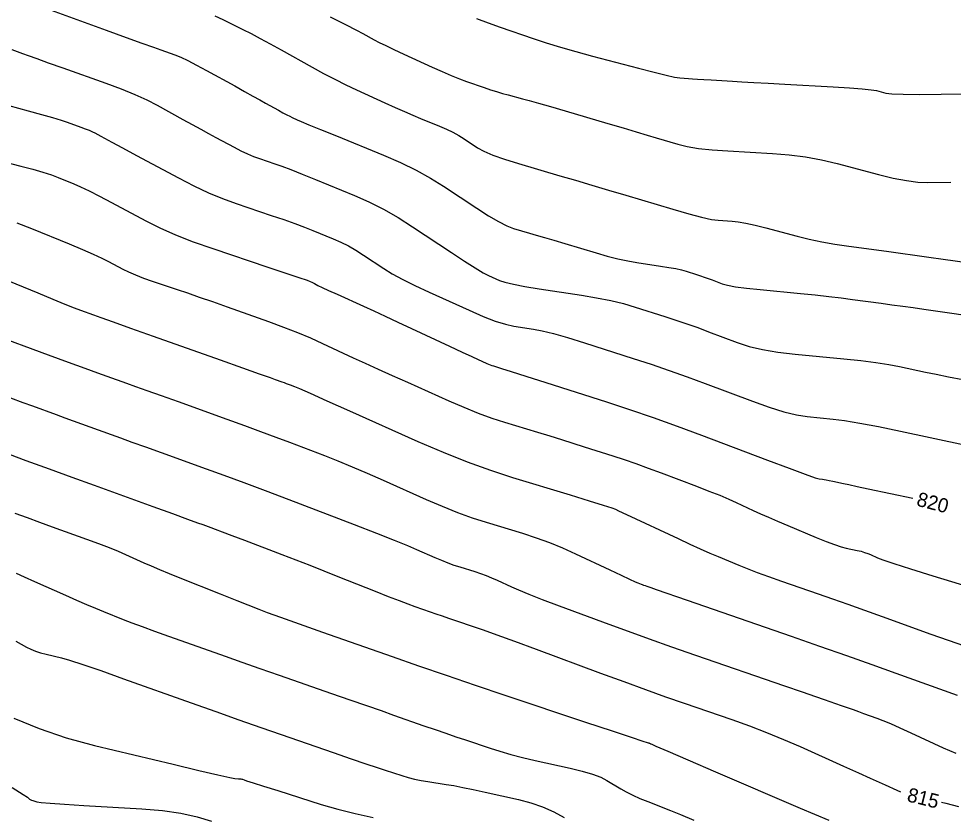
# Model space of a CAD drawing. Extents: x 2082232 to 2083549, y 592624 to 593832.
# Drawn here: x 2082281.64 to 2082327.71, y 593106.38 to 593145.75 of the extents above; entities that cross this region are included whole.
import ezdxf

# ---------------------------------------------------------------- set-up
doc = ezdxf.new("R2010")
doc.units = 0
doc.layers.add('DT_X_Contour_Major', color=7, linetype='Continuous')
doc.layers.add('DT_X_Contour_Minor', color=7, linetype='Continuous')

msp = doc.modelspace()

# ---------------------------------------------------------------- linework, layer by layer
at = {"layer": 'DT_X_Contour_Major'}
for points in [[(2082296.994, 593145.844), (2082297.752, 593145.462), (2082298.29, 593145.187), (2082298.607, 593145.018), (2082299.159, 593144.712), (2082299.405, 593144.581), (2082299.73, 593144.419), (2082300.135, 593144.226), (2082300.618, 593144.002), (2082302.013, 593143.362), (2082302.511, 593143.137), (2082302.96, 593142.945), (2082303.36, 593142.785), (2082303.71, 593142.656), (2082304.578, 593142.355), (2082304.896, 593142.248), (2082305.199, 593142.151), (2082305.487, 593142.066), (2082305.76, 593141.991), (2082306.467, 593141.805), (2082306.798, 593141.715), (2082307.26, 593141.584), (2082307.854, 593141.413), (2082308.578, 593141.201), (2082310.686, 593140.581), (2082311.428, 593140.363), (2082312.072, 593140.173), (2082312.619, 593140.011), (2082313.068, 593139.878), (2082314.135, 593139.559), (2082314.589, 593139.448), (2082315.149, 593139.357), (2082315.816, 593139.284), (2082316.589, 593139.229), (2082318.793, 593139.109), (2082319.612, 593139.045), (2082320.416, 593138.94), (2082321.206, 593138.796), (2082321.98, 593138.613), (2082324.025, 593138.07), (2082324.751, 593137.893), (2082325.396, 593137.769), (2082325.958, 593137.697), (2082326.439, 593137.677), (2082327.587, 593137.694)], [(2082280.081, 593138.899), (2082281.753, 593138.48), (2082282.338, 593138.327), (2082282.838, 593138.184), (2082283.254, 593138.051), (2082283.586, 593137.927), (2082284.358, 593137.61), (2082284.69, 593137.463), (2082285.11, 593137.261), (2082285.616, 593137.003), (2082286.209, 593136.689), (2082287.906, 593135.778), (2082288.59, 593135.437), (2082289.368, 593135.096), (2082290.241, 593134.755), (2082291.208, 593134.414), (2082293.914, 593133.506), (2082294.805, 593133.206), (2082295.451, 593132.989), (2082295.852, 593132.853), (2082296.006, 593132.799), (2082296.091, 593132.764), (2082296.122, 593132.75), (2082296.154, 593132.734), (2082296.186, 593132.716), (2082296.217, 593132.696), (2082296.302, 593132.64), (2082296.39, 593132.594), (2082296.592, 593132.499), (2082296.907, 593132.354), (2082297.336, 593132.16), (2082298.631, 593131.575), (2082299.143, 593131.342), (2082299.71, 593131.082), (2082300.33, 593130.795), (2082301.005, 593130.48), (2082302.875, 593129.605), (2082303.5, 593129.313), (2082303.973, 593129.092), (2082304.294, 593128.943), (2082304.463, 593128.866), (2082304.709, 593128.756), (2082304.799, 593128.717), (2082304.885, 593128.683), (2082304.965, 593128.654), (2082305.041, 593128.629), (2082305.237, 593128.569), (2082305.442, 593128.505), (2082305.909, 593128.357), (2082306.637, 593128.125), (2082307.628, 593127.81), (2082310.619, 593126.857), (2082311.753, 593126.486), (2082312.911, 593126.09), (2082314.093, 593125.668), (2082315.299, 593125.22), (2082318.549, 593123.99), (2082319.622, 593123.586), (2082320.406, 593123.296), (2082320.9, 593123.12), (2082321.104, 593123.057), (2082321.262, 593123.042), (2082321.338, 593123.032), (2082321.449, 593123.012), (2082321.593, 593122.984), (2082321.772, 593122.947), (2082322.294, 593122.836), (2082322.559, 593122.779), (2082322.965, 593122.694), (2082323.511, 593122.578), (2082325.714, 593122.113)], [(2082280.823, 593124.404), (2082281.991, 593123.976), (2082283.136, 593123.558), (2082284.258, 593123.149), (2082285.357, 593122.75), (2082288.257, 593121.698), (2082289.226, 593121.347), (2082289.96, 593121.081), (2082290.458, 593120.901), (2082290.721, 593120.806), (2082291.106, 593120.668), (2082291.319, 593120.589), (2082291.667, 593120.458), (2082292.151, 593120.274), (2082292.771, 593120.037), (2082294.605, 593119.334), (2082295.293, 593119.069), (2082295.983, 593118.802), (2082296.674, 593118.531), (2082297.366, 593118.257), (2082299.212, 593117.524), (2082299.853, 593117.271), (2082300.392, 593117.062), (2082300.828, 593116.897), (2082301.161, 593116.776), (2082301.914, 593116.511), (2082302.204, 593116.41), (2082302.51, 593116.305), (2082302.832, 593116.196), (2082303.17, 593116.082), (2082304.092, 593115.774), (2082304.542, 593115.617), (2082305.203, 593115.38), (2082306.074, 593115.062), (2082307.154, 593114.663), (2082310.316, 593113.491), (2082311.463, 593113.069), (2082312.534, 593112.68), (2082313.528, 593112.325), (2082314.445, 593112.004), (2082316.788, 593111.194), (2082317.657, 593110.883), (2082318.508, 593110.557), (2082319.34, 593110.218), (2082320.154, 593109.865), (2082322.299, 593108.904), (2082323.031, 593108.575), (2082323.615, 593108.312), (2082324.054, 593108.113), (2082324.346, 593107.979), (2082324.929, 593107.708), (2082325.098, 593107.636)], [(2082281.311, 593107.853), (2082281.867, 593107.499), (2082282.069, 593107.365), (2082282.136, 593107.299), (2082282.167, 593107.275), (2082282.211, 593107.251), (2082282.269, 593107.227), (2082282.339, 593107.203), (2082282.542, 593107.141), (2082282.743, 593107.113), (2082283.194, 593107.074), (2082283.894, 593107.024), (2082284.844, 593106.965), (2082287.709, 593106.791), (2082288.729, 593106.705), (2082289.64, 593106.576), (2082290.443, 593106.406), (2082291.136, 593106.193)], [(2082327.134, 593107.132), (2082327.333, 593107.082), (2082327.959, 593106.915)]]:
    msp.add_lwpolyline(points, dxfattribs=at)
at = {"layer": 'DT_X_Contour_Minor'}
for points in [[(2082283.06, 593146.237), (2082285.957, 593145.183), (2082286.939, 593144.825), (2082287.715, 593144.543), (2082288.284, 593144.338), (2082288.646, 593144.208), (2082289.336, 593143.962), (2082289.628, 593143.845), (2082289.985, 593143.68), (2082290.408, 593143.465), (2082290.896, 593143.201), (2082292.287, 593142.432), (2082292.773, 593142.163), (2082293.189, 593141.933), (2082293.533, 593141.742), (2082293.808, 593141.589), (2082294.444, 593141.236), (2082294.665, 593141.114), (2082294.85, 593141.015), (2082294.999, 593140.938), (2082295.112, 593140.883), (2082295.365, 593140.766), (2082295.557, 593140.684), (2082295.943, 593140.523), (2082296.523, 593140.284), (2082297.297, 593139.966), (2082299.618, 593139.016), (2082300.457, 593138.654), (2082301.231, 593138.278), (2082301.94, 593137.889), (2082302.585, 593137.488), (2082304.219, 593136.4), (2082304.793, 593136.032), (2082305.286, 593135.744), (2082305.701, 593135.537), (2082306.036, 593135.41), (2082306.825, 593135.178), (2082307.155, 593135.081), (2082307.555, 593134.962), (2082308.025, 593134.822), (2082308.565, 593134.661), (2082310.097, 593134.203), (2082310.654, 593134.045), (2082311.176, 593133.913), (2082311.663, 593133.808), (2082312.116, 593133.729), (2082313.276, 593133.554), (2082313.681, 593133.489), (2082314.025, 593133.425), (2082314.31, 593133.361), (2082314.533, 593133.299), (2082315.05, 593133.135), (2082315.242, 593133.072), (2082315.434, 593133.007), (2082315.625, 593132.939), (2082315.814, 593132.869), (2082316.317, 593132.678), (2082316.575, 593132.607), (2082316.973, 593132.536), (2082317.511, 593132.464), (2082318.188, 593132.392), (2082320.18, 593132.201), (2082320.9, 593132.129), (2082321.566, 593132.057), (2082322.179, 593131.985), (2082322.738, 593131.913), (2082324.156, 593131.72), (2082324.686, 593131.648), (2082325.213, 593131.576), (2082325.736, 593131.503), (2082326.256, 593131.431), (2082327.639, 593131.239), (2082328.198, 593131.155)], [(2082291.307, 593145.894), (2082291.706, 593145.706), (2082292.695, 593145.214), (2082293.091, 593145.012), (2082293.538, 593144.778), (2082294.034, 593144.51), (2082294.58, 593144.209), (2082296.104, 593143.361), (2082296.67, 593143.053), (2082297.223, 593142.764), (2082297.765, 593142.495), (2082298.296, 593142.244), (2082299.694, 593141.603), (2082300.197, 593141.374), (2082300.657, 593141.169), (2082301.074, 593140.989), (2082301.449, 593140.832), (2082302.389, 593140.447), (2082302.729, 593140.301), (2082303.043, 593140.148), (2082303.33, 593139.991), (2082303.592, 593139.828), (2082304.254, 593139.387), (2082304.566, 593139.214), (2082305.008, 593139.027), (2082305.578, 593138.825), (2082306.278, 593138.608), (2082308.314, 593138.009), (2082309.09, 593137.781), (2082309.892, 593137.544), (2082310.719, 593137.298), (2082311.571, 593137.044), (2082313.877, 593136.355), (2082314.665, 593136.127), (2082315.302, 593135.96), (2082315.787, 593135.855), (2082316.12, 593135.81), (2082316.804, 593135.773), (2082317.101, 593135.742), (2082317.478, 593135.675), (2082317.935, 593135.575), (2082318.471, 593135.439), (2082320.009, 593135.031), (2082320.601, 593134.886), (2082321.223, 593134.755), (2082321.874, 593134.638), (2082322.555, 593134.536), (2082324.411, 593134.284), (2082325.108, 593134.189), (2082325.807, 593134.093), (2082326.508, 593133.996), (2082327.211, 593133.898), (2082329.09, 593133.636)], [(2082304.212, 593145.751), (2082304.776, 593145.545), (2082305.371, 593145.335), (2082306.998, 593144.772), (2082307.639, 593144.559), (2082308.339, 593144.343), (2082309.101, 593144.124), (2082309.922, 593143.902), (2082312.194, 593143.304), (2082312.959, 593143.107), (2082313.552, 593142.962), (2082313.973, 593142.871), (2082314.221, 593142.832), (2082314.654, 593142.8), (2082314.845, 593142.787), (2082315.095, 593142.771), (2082315.404, 593142.751), (2082315.772, 593142.729), (2082316.83, 593142.665), (2082317.289, 593142.638), (2082317.872, 593142.605), (2082318.579, 593142.566), (2082319.409, 593142.521), (2082321.789, 593142.391), (2082322.592, 593142.343), (2082323.214, 593142.295), (2082323.656, 593142.248), (2082323.918, 593142.203), (2082324.377, 593142.081), (2082324.677, 593142.043), (2082325.233, 593142.022), (2082326.045, 593142.016), (2082327.114, 593142.026), (2082330.306, 593142.074)], [(2082281.309, 593144.223), (2082281.835, 593144.031), (2082282.107, 593143.933), (2082282.529, 593143.782), (2082283.099, 593143.579), (2082283.818, 593143.323), (2082285.934, 593142.57), (2082286.688, 593142.29), (2082287.361, 593142.015), (2082287.955, 593141.745), (2082288.469, 593141.481), (2082289.733, 593140.781), (2082290.191, 593140.529), (2082290.614, 593140.297), (2082291.004, 593140.085), (2082291.36, 593139.893), (2082292.264, 593139.408), (2082292.596, 593139.237), (2082292.914, 593139.087), (2082293.219, 593138.96), (2082293.51, 593138.853), (2082294.268, 593138.599), (2082294.607, 593138.479), (2082295.054, 593138.309), (2082295.609, 593138.089), (2082296.273, 593137.82), (2082298.188, 593137.036), (2082298.906, 593136.72), (2082299.624, 593136.357), (2082300.341, 593135.948), (2082301.058, 593135.494), (2082302.97, 593134.221), (2082303.622, 593133.792), (2082304.145, 593133.46), (2082304.538, 593133.225), (2082304.802, 593133.087), (2082305.334, 593132.847), (2082305.606, 593132.753), (2082306.023, 593132.653), (2082306.586, 593132.545), (2082307.294, 593132.431), (2082309.377, 593132.117), (2082310.129, 593131.992), (2082310.822, 593131.853), (2082311.456, 593131.7), (2082312.031, 593131.533), (2082313.487, 593131.069), (2082314.031, 593130.892), (2082314.572, 593130.708), (2082315.109, 593130.517), (2082315.642, 593130.319), (2082317.061, 593129.782), (2082317.638, 593129.596), (2082318.307, 593129.437), (2082319.067, 593129.308), (2082319.919, 593129.208), (2082322.312, 593128.978), (2082323.157, 593128.89), (2082323.897, 593128.798), (2082324.532, 593128.702), (2082325.062, 593128.602), (2082326.337, 593128.33), (2082326.861, 593128.221), (2082327.476, 593128.095), (2082328.183, 593127.954)], [(2082280.186, 593141.73), (2082282.104, 593141.209), (2082282.764, 593141.027), (2082283.306, 593140.871), (2082283.731, 593140.743), (2082284.036, 593140.642), (2082284.695, 593140.408), (2082284.924, 593140.323), (2082285.118, 593140.246), (2082285.277, 593140.177), (2082285.401, 593140.114), (2082285.684, 593139.958), (2082285.874, 593139.855), (2082286.231, 593139.662), (2082286.755, 593139.38), (2082287.446, 593139.009), (2082289.511, 593137.901), (2082290.27, 593137.51), (2082290.998, 593137.169), (2082291.694, 593136.876), (2082292.359, 593136.634), (2082294.091, 593136.053), (2082294.706, 593135.843), (2082295.252, 593135.649), (2082295.73, 593135.471), (2082296.14, 593135.31), (2082297.139, 593134.9), (2082297.514, 593134.735), (2082297.889, 593134.546), (2082298.263, 593134.332), (2082298.638, 593134.095), (2082299.636, 593133.431), (2082300.056, 593133.171), (2082300.567, 593132.89), (2082301.171, 593132.587), (2082301.865, 593132.264), (2082303.84, 593131.372), (2082304.533, 593131.073), (2082305.131, 593130.843), (2082305.635, 593130.684), (2082306.044, 593130.594), (2082307.009, 593130.449), (2082307.438, 593130.365), (2082308.001, 593130.224), (2082308.698, 593130.024), (2082309.529, 593129.767), (2082311.924, 593129.004), (2082312.82, 593128.712), (2082313.709, 593128.409), (2082314.593, 593128.095), (2082315.471, 593127.769), (2082317.805, 593126.886), (2082318.63, 593126.591), (2082319.356, 593126.367), (2082319.984, 593126.214), (2082320.511, 593126.132), (2082321.787, 593126.01), (2082322.353, 593125.938), (2082323.095, 593125.815), (2082324.013, 593125.641), (2082325.106, 593125.415), (2082328.256, 593124.744)], [(2082281.553, 593135.686), (2082282.279, 593135.407), (2082284.135, 593134.643), (2082284.777, 593134.375), (2082285.312, 593134.143), (2082285.739, 593133.947), (2082286.059, 593133.786), (2082286.767, 593133.406), (2082287.057, 593133.262), (2082287.397, 593133.115), (2082287.785, 593132.964), (2082288.223, 593132.81), (2082289.456, 593132.397), (2082289.956, 593132.227), (2082290.533, 593132.028), (2082291.185, 593131.8), (2082291.913, 593131.542), (2082293.957, 593130.817), (2082294.698, 593130.546), (2082295.389, 593130.276), (2082296.031, 593130.008), (2082296.622, 593129.743), (2082298.133, 593129.036), (2082298.724, 593128.761), (2082299.366, 593128.467), (2082300.057, 593128.154), (2082300.798, 593127.822), (2082302.842, 593126.911), (2082303.588, 593126.589), (2082304.296, 593126.306), (2082304.964, 593126.061), (2082305.593, 593125.856), (2082307.217, 593125.361), (2082307.817, 593125.177), (2082308.398, 593124.997), (2082308.961, 593124.821), (2082309.506, 593124.648), (2082310.934, 593124.193), (2082311.484, 593124.013), (2082312.064, 593123.814), (2082312.672, 593123.595), (2082313.311, 593123.358), (2082315.052, 593122.699), (2082315.664, 593122.464), (2082316.192, 593122.253), (2082316.637, 593122.066), (2082316.998, 593121.904), (2082317.851, 593121.503), (2082318.197, 593121.344), (2082318.595, 593121.168), (2082319.045, 593120.974), (2082319.547, 593120.763), (2082320.956, 593120.177), (2082321.444, 593119.979), (2082321.851, 593119.825), (2082322.177, 593119.716), (2082322.422, 593119.65), (2082322.968, 593119.535), (2082323.163, 593119.49), (2082323.338, 593119.44), (2082323.494, 593119.386), (2082323.63, 593119.328), (2082323.966, 593119.166), (2082324.232, 593119.066), (2082324.776, 593118.886), (2082325.599, 593118.626), (2082326.7, 593118.286), (2082330.009, 593117.273)], [(2082280.399, 593133.121), (2082282.577, 593132.226), (2082283.322, 593131.921), (2082283.921, 593131.679), (2082284.376, 593131.498), (2082284.686, 593131.38), (2082285.32, 593131.147), (2082285.682, 593131.015), (2082286.295, 593130.796), (2082287.158, 593130.49), (2082288.271, 593130.095), (2082291.573, 593128.926), (2082292.672, 593128.536), (2082293.49, 593128.246), (2082294.029, 593128.055), (2082294.288, 593127.963), (2082294.605, 593127.849), (2082294.72, 593127.808), (2082294.826, 593127.769), (2082294.924, 593127.733), (2082295.014, 593127.699), (2082295.241, 593127.612), (2082295.474, 593127.512), (2082296.003, 593127.28), (2082296.826, 593126.915), (2082297.945, 593126.417), (2082301.322, 593124.911), (2082302.563, 593124.376), (2082303.753, 593123.902), (2082304.893, 593123.487), (2082305.983, 593123.133), (2082308.821, 593122.267), (2082309.759, 593121.98), (2082310.445, 593121.767), (2082310.88, 593121.629), (2082311.062, 593121.565), (2082311.212, 593121.494), (2082311.598, 593121.312), (2082314.142, 593120.117), (2082314.718, 593119.849), (2082315.238, 593119.612), (2082315.703, 593119.407), (2082316.112, 593119.232), (2082317.13, 593118.808), (2082317.548, 593118.64), (2082318.041, 593118.453), (2082318.607, 593118.246), (2082319.247, 593118.021), (2082321.051, 593117.394), (2082321.756, 593117.148), (2082322.516, 593116.879), (2082323.331, 593116.589), (2082324.201, 593116.276), (2082326.595, 593115.412), (2082327.461, 593115.104), (2082328.265, 593114.827)], [(2082280.227, 593130.227), (2082283.095, 593129.173), (2082284.082, 593128.811), (2082284.892, 593128.515), (2082285.525, 593128.285), (2082285.981, 593128.122), (2082286.961, 593127.775), (2082287.396, 593127.62), (2082287.963, 593127.418), (2082288.663, 593127.168), (2082289.496, 593126.869), (2082291.895, 593126.009), (2082292.763, 593125.696), (2082293.567, 593125.402), (2082294.308, 593125.126), (2082294.985, 593124.869), (2082296.707, 593124.21), (2082297.372, 593123.949), (2082298.075, 593123.66), (2082298.818, 593123.345), (2082299.599, 593123.001), (2082301.733, 593122.049), (2082302.518, 593121.712), (2082303.27, 593121.411), (2082303.991, 593121.149), (2082304.68, 593120.925), (2082306.474, 593120.378), (2082307.142, 593120.161), (2082307.799, 593119.921), (2082308.447, 593119.658), (2082309.085, 593119.371), (2082310.772, 593118.575), (2082311.333, 593118.311), (2082311.751, 593118.116), (2082312.025, 593117.99), (2082312.156, 593117.934), (2082312.316, 593117.875), (2082312.378, 593117.852), (2082312.445, 593117.828), (2082312.517, 593117.802), (2082312.595, 593117.775), (2082312.807, 593117.702), (2082313.058, 593117.615), (2082314.583, 593117.085), (2082319.711, 593115.304), (2082321.117, 593114.814), (2082322.446, 593114.347), (2082323.697, 593113.903), (2082324.87, 593113.482), (2082327.894, 593112.391)], [(2082281.234, 593127.056), (2082281.838, 593126.835), (2082282.327, 593126.655), (2082283.479, 593126.232), (2082283.907, 593126.076), (2082284.326, 593125.923), (2082284.737, 593125.773), (2082285.139, 593125.627), (2082286.201, 593125.242), (2082286.653, 593125.078), (2082287.214, 593124.876), (2082287.883, 593124.635), (2082288.661, 593124.356), (2082290.88, 593123.561), (2082291.759, 593123.242), (2082292.732, 593122.882), (2082293.797, 593122.482), (2082294.956, 593122.04), (2082298.172, 593120.808), (2082299.269, 593120.385), (2082300.148, 593120.041), (2082300.809, 593119.774), (2082301.253, 593119.586), (2082302.145, 593119.188), (2082302.473, 593119.047), (2082302.787, 593118.921), (2082303.089, 593118.812), (2082303.377, 593118.718), (2082304.127, 593118.489), (2082304.406, 593118.399), (2082304.681, 593118.298), (2082304.951, 593118.188), (2082305.218, 593118.068), (2082305.923, 593117.735), (2082306.269, 593117.584), (2082306.778, 593117.378), (2082307.45, 593117.119), (2082308.285, 593116.806), (2082310.729, 593115.901), (2082311.683, 593115.55), (2082312.715, 593115.179), (2082313.823, 593114.788), (2082315.008, 593114.375), (2082319.38, 593112.862), (2082320.262, 593112.557), (2082320.916, 593112.331), (2082321.342, 593112.183), (2082322.174, 593111.894), (2082322.478, 593111.788), (2082322.764, 593111.687), (2082323.035, 593111.591), (2082323.288, 593111.5), (2082323.941, 593111.265), (2082324.23, 593111.153), (2082324.605, 593110.994), (2082325.069, 593110.788), (2082325.619, 593110.536), (2082327.203, 593109.799), (2082327.834, 593109.536)], [(2082281.451, 593121.372), (2082282.05, 593121.153), (2082282.662, 593120.93), (2082283.288, 593120.703), (2082284.977, 593120.09), (2082285.573, 593119.871), (2082286.094, 593119.671), (2082286.541, 593119.49), (2082286.912, 593119.33), (2082287.805, 593118.929), (2082288.166, 593118.77), (2082288.582, 593118.594), (2082289.052, 593118.4), (2082289.576, 593118.189), (2082291.563, 593117.398), (2082292.4, 593117.065), (2082293.48, 593116.636), (2082293.891, 593116.481), (2082294.551, 593116.241), (2082295.46, 593115.917), (2082296.619, 593115.508), (2082300.044, 593114.307), (2082301.354, 593113.85), (2082302.717, 593113.381), (2082304.132, 593112.9), (2082305.6, 593112.406), (2082309.584, 593111.073), (2082310.894, 593110.635), (2082311.836, 593110.321), (2082312.41, 593110.13), (2082312.616, 593110.063), (2082312.674, 593110.05), (2082312.695, 593110.045), (2082312.712, 593110.04), (2082312.725, 593110.035), (2082312.735, 593110.03), (2082312.758, 593110.016), (2082312.768, 593110.011), (2082312.778, 593110.006), (2082312.79, 593110), (2082312.804, 593109.995), (2082312.841, 593109.98), (2082313.049, 593109.891), (2082313.643, 593109.636), (2082314.625, 593109.214), (2082315.993, 593108.625), (2082320.157, 593106.835), (2082321.568, 593106.23)], [(2082281.515, 593118.419), (2082281.914, 593118.239), (2082282.427, 593118.009), (2082283.942, 593117.327), (2082284.486, 593117.085), (2082284.979, 593116.871), (2082285.422, 593116.683), (2082285.815, 593116.523), (2082286.795, 593116.133), (2082287.211, 593115.972), (2082287.722, 593115.78), (2082288.329, 593115.558), (2082289.032, 593115.306), (2082291.034, 593114.594), (2082291.811, 593114.318), (2082292.644, 593114.025), (2082293.53, 593113.715), (2082294.471, 593113.387), (2082297.053, 593112.489), (2082297.97, 593112.17), (2082298.787, 593111.885), (2082299.502, 593111.635), (2082300.116, 593111.42), (2082301.618, 593110.893), (2082302.168, 593110.701), (2082302.692, 593110.52), (2082303.189, 593110.35), (2082303.66, 593110.192), (2082304.88, 593109.783), (2082305.362, 593109.631), (2082305.891, 593109.481), (2082306.468, 593109.333), (2082307.093, 593109.186), (2082308.823, 593108.797), (2082309.422, 593108.651), (2082309.924, 593108.502), (2082310.327, 593108.351), (2082310.632, 593108.198), (2082311.314, 593107.787), (2082311.589, 593107.631), (2082311.905, 593107.473), (2082312.261, 593107.312), (2082312.657, 593107.149), (2082313.766, 593106.709), (2082314.262, 593106.508), (2082314.918, 593106.234)], [(2082281.498, 593115.059), (2082282.027, 593114.768), (2082282.236, 593114.664), (2082282.466, 593114.57), (2082282.717, 593114.487), (2082282.99, 593114.414), (2082283.744, 593114.234), (2082284.148, 593114.119), (2082284.794, 593113.91), (2082285.681, 593113.607), (2082286.81, 593113.209), (2082290.142, 593112.024), (2082291.356, 593111.593), (2082292.499, 593111.189), (2082293.571, 593110.812), (2082294.573, 593110.463), (2082297.148, 593109.567), (2082298.032, 593109.261), (2082298.751, 593109.015), (2082299.307, 593108.828), (2082299.698, 593108.7), (2082300.521, 593108.439), (2082300.834, 593108.347), (2082301.154, 593108.266), (2082301.481, 593108.197), (2082301.815, 593108.14), (2082302.716, 593108.002), (2082303.089, 593107.94), (2082303.533, 593107.855), (2082304.047, 593107.749), (2082304.631, 593107.621), (2082306.283, 593107.25), (2082306.888, 593107.09), (2082307.464, 593106.89), (2082308.01, 593106.648), (2082308.528, 593106.365)], [(2082281.396, 593111.269), (2082282.643, 593110.752), (2082283.972, 593110.303), (2082285.382, 593109.922), (2082289.249, 593108.996), (2082290.527, 593108.692), (2082291.459, 593108.473), (2082292.046, 593108.34), (2082292.287, 593108.293), (2082292.469, 593108.282), (2082292.533, 593108.277), (2082292.587, 593108.27), (2082292.631, 593108.262), (2082292.666, 593108.252), (2082292.746, 593108.223), (2082292.873, 593108.181), (2082293.193, 593108.079), (2082293.706, 593107.916), (2082294.412, 593107.692), (2082296.553, 593107.013), (2082297.374, 593106.773), (2082298.229, 593106.56), (2082299.12, 593106.374)]]:
    msp.add_lwpolyline(points, dxfattribs=at)

# ---------------------------------------------------------------- texts
at = {"layer": 'DT_X_Contour_Major'}
for s, rotation, p in [('820', 345.5044, (2082325.855, 593121.749)), ('815', 346.1019, (2082325.385, 593107.177))]:
    msp.add_text(s, height=0.7, rotation=rotation, dxfattribs=at).set_placement(p)

doc.saveas('drawing.dxf')
